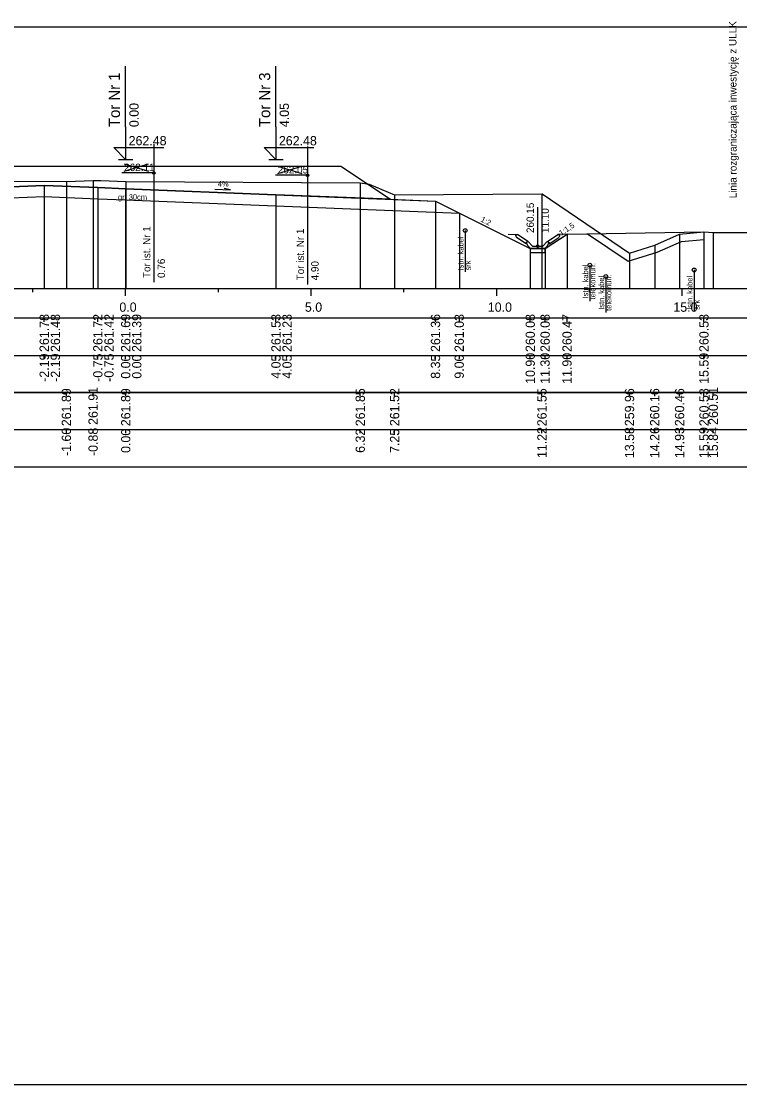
# Model space of a CAD drawing. Extents: x 6516023 to 6560129, y 5513077 to 5529206.
# Drawn here: x 6518057.9 to 6518077.26, y 5514451.16 to 5514479.81 of the extents above; entities that cross this region are included whole.
import ezdxf

# ---------------------------------------------------------------- set-up
doc = ezdxf.new("R2010")
doc.units = 0
for name, color, linetype in [('IR_default', 7, 'Continuous'), ('TOR_PRZEK_P-kable', 7, 'Continuous'), ('TOR_PRZEK_P-komponent', 7, 'Continuous'), ('TOR_PRZEK_P-odwodnienie', 7, 'Continuous'), ('TOR_PRZEK_P-opisy', 7, 'Continuous'), ('TOR_PRZEK_P-schodkowanie+wymiana', 7, 'Continuous'), ('TOR_PRZEK_P-tabelka istniejace', 7, 'Continuous'), ('TOR_PRZEK_P-tabelka projektowane', 7, 'Continuous'), ('TOR_PRZEK_P-teren istniejacy', 7, 'Continuous'), ('TOR_PRZEK_P-tory istniejace', 7, 'Continuous'), ('TOR_PRZEK_P-tory projektowane', 7, 'Continuous'), ('TOR_PRZEK_P-uklad odniesienia', 7, 'Continuous'), ('TOR_PRZEK_P-warstwa ochronna I', 7, 'Continuous'), ('TOR_PRZEK_P-warstwa ochronna II', 7, 'Continuous'), ('TOR_PS_T-granica PKP-projektowana', 7, 'Continuous'), ('TOR_RAMKI-ramka+tabelka 1', 7, 'Continuous')]:
    doc.layers.add(name, color=color, linetype=linetype)

msp = doc.modelspace()

# ---------------------------------------------------------------- linework, layer by layer
at = {"layer": 'IR_default'}
msp.add_lwpolyline([(6518040.195, 5514473.877), (6518040.434, 5514473.718), (6518040.929, 5514473.388), (6518041.329, 5514473.388), (6518044.277, 5514474.862), (6518045.146, 5514475.296), (6518046.567, 5514475.353), (6518047.396, 5514475.906), (6518050.896, 5514475.906), (6518054.463, 5514475.906), (6518057.963, 5514475.906), (6518058.963, 5514475.906), (6518062.463, 5514475.906), (6518063.013, 5514475.905), (6518066.513, 5514475.905), (6518067.854, 5514475.011), (6518069.063, 5514474.963), (6518069.93, 5514474.528), (6518071.617, 5514473.682), (6518072.017, 5514473.682), (6518072.512, 5514474.012), (6518072.608, 5514474.076), (6518076.298, 5514474.134)], dxfattribs=at)
at = {"layer": 'TOR_PRZEK_P-kable'}
for p, q in [((6518069.863, 5514474.169), (6518069.863, 5514473.059)), ((6518073.225, 5514473.238), (6518073.225, 5514472.264)), ((6518076.034, 5514473.107), (6518076.034, 5514471.997)), ((6518073.655, 5514472.932), (6518073.655, 5514471.958))]:
    msp.add_line(p, q, dxfattribs=at)
for centre in [(6518069.863, 5514474.169), (6518073.225, 5514473.238), (6518076.034, 5514473.107), (6518073.655, 5514472.932)]:
    msp.add_circle(centre, 0.05, dxfattribs=at)
at = {"layer": 'TOR_PRZEK_P-komponent'}
msp.add_lwpolyline([(6518047.396, 5514475.906), (6518050.896, 5514475.906), (6518054.463, 5514475.906), (6518057.963, 5514475.906), (6518058.963, 5514475.906), (6518062.463, 5514475.906), (6518063.013, 5514475.905), (6518066.513, 5514475.905), (6518067.854, 5514475.011), (6518064.763, 5514475.135), (6518060.713, 5514475.297), (6518059.963, 5514475.327), (6518058.518, 5514475.385), (6518056.963, 5514475.323), (6518056.213, 5514475.293), (6518054.178, 5514475.211), (6518053.578, 5514475.119), (6518049.146, 5514475.296), (6518048.396, 5514475.326), (6518047.146, 5514475.376), (6518046.567, 5514475.353)], close=True, dxfattribs=at)
at = {"layer": 'TOR_PRZEK_P-odwodnienie'}
for p, q in [((6518071.817, 5514473.752), (6518071.817, 5514474.796)), ((6518071.508, 5514473.811), (6518071.246, 5514473.985)), ((6518071.552, 5514473.878), (6518071.272, 5514474.065)), ((6518072.081, 5514473.878), (6518072.362, 5514474.065)), ((6518072.126, 5514473.811), (6518072.387, 5514473.985)), ((6518071.519, 5514473.828), (6518071.508, 5514473.811)), ((6518071.509, 5514473.847), (6518071.557, 5514473.871)), ((6518071.552, 5514473.878), (6518071.544, 5514473.865)), ((6518071.677, 5514473.752), (6518071.557, 5514473.871)), ((6518071.627, 5514473.682), (6518072.007, 5514473.682)), ((6518071.677, 5514473.752), (6518071.957, 5514473.752)), ((6518071.957, 5514473.752), (6518072.077, 5514473.871)), ((6518072.077, 5514473.871), (6518072.124, 5514473.847)), ((6518072.081, 5514473.878), (6518072.09, 5514473.865)), ((6518072.115, 5514473.828), (6518072.126, 5514473.811))]:
    msp.add_line(p, q, dxfattribs=at)
for points in [[(6518071.025, 5514474.076), (6518071.272, 5514474.065)], [(6518071.221, 5514474.038), (6518071.272, 5514474.065)], [(6518071.221, 5514474.038), (6518071.246, 5514473.985)], [(6518072.608, 5514474.076), (6518072.362, 5514474.065)], [(6518072.412, 5514474.038), (6518072.362, 5514474.065)], [(6518072.412, 5514474.038), (6518072.387, 5514473.985)], [(6518071.544, 5514473.865), (6518071.509, 5514473.847)], [(6518071.509, 5514473.847), (6518071.519, 5514473.828)], [(6518071.557, 5514473.752), (6518071.509, 5514473.847)], [(6518071.627, 5514473.682), (6518071.557, 5514473.752)], [(6518071.617, 5514473.682), (6518071.616, 5514473.682), (6518071.617, 5514473.682), (6518071.616, 5514473.681), (6518071.617, 5514473.682), (6518071.617, 5514473.681), (6518071.617, 5514473.682), (6518071.617, 5514473.682)], [(6518072.017, 5514473.682), (6518071.617, 5514473.682), (6518071.617, 5514473.582), (6518072.017, 5514473.582), (6518072.017, 5514473.682)], [(6518072.007, 5514473.682), (6518072.077, 5514473.752)], [(6518072.017, 5514473.682), (6518072.016, 5514473.682), (6518072.017, 5514473.682), (6518072.016, 5514473.681), (6518072.017, 5514473.682), (6518072.017, 5514473.681), (6518072.017, 5514473.682), (6518072.017, 5514473.682)], [(6518072.077, 5514473.752), (6518072.124, 5514473.847)], [(6518072.09, 5514473.865), (6518072.125, 5514473.847)], [(6518072.125, 5514473.847), (6518072.115, 5514473.828)]]:
    msp.add_lwpolyline(points, dxfattribs=at)
msp.add_circle((6518071.817, 5514473.752), 0.035, dxfattribs=at)
at = {"layer": 'TOR_PRZEK_P-opisy'}
msp.add_lwpolyline([(6518063.118, 5514475.288), (6518063.536, 5514475.269), (6518063.368, 5514475.298)], dxfattribs=at)
at = {"layer": 'TOR_PRZEK_P-schodkowanie+wymiana'}
msp.add_lwpolyline([(6518073.164, 5514474.085), (6518074.259, 5514473.344), (6518075.04, 5514473.583), (6518075.692, 5514473.873), (6518076.298, 5514473.931)], dxfattribs=at)
at = {"layer": 'TOR_PRZEK_P-tabelka istniejace'}
for p, q in [((6518059.115, 5514469.706), (6518059.115, 5514469.806)), ((6518059.835, 5514469.706), (6518059.835, 5514469.806)), ((6518060.715, 5514469.706), (6518060.715, 5514469.806)), ((6518067.035, 5514469.706), (6518067.035, 5514469.806)), ((6518067.961, 5514469.706), (6518067.961, 5514469.806)), ((6518071.931, 5514469.706), (6518071.931, 5514469.806)), ((6518074.292, 5514469.706), (6518074.292, 5514469.806)), ((6518074.97, 5514469.706), (6518074.97, 5514469.806)), ((6518075.641, 5514469.706), (6518075.641, 5514469.806)), ((6518076.298, 5514469.706), (6518076.298, 5514469.806)), ((6518076.549, 5514469.706), (6518076.549, 5514469.806)), ((6517999.663, 5514468.806), (6518103.463, 5514468.806)), ((6518059.115, 5514468.706), (6518059.115, 5514468.806)), ((6518059.835, 5514468.706), (6518059.835, 5514468.806)), ((6518060.715, 5514468.706), (6518060.715, 5514468.806)), ((6518067.035, 5514468.706), (6518067.035, 5514468.806)), ((6518067.961, 5514468.706), (6518067.961, 5514468.806)), ((6518071.931, 5514468.706), (6518071.931, 5514468.806)), ((6518074.292, 5514468.706), (6518074.292, 5514468.806)), ((6518074.97, 5514468.706), (6518074.97, 5514468.806)), ((6518075.641, 5514468.706), (6518075.641, 5514468.806)), ((6518076.298, 5514468.706), (6518076.298, 5514468.806)), ((6518076.549, 5514468.706), (6518076.549, 5514468.806))]:
    msp.add_line(p, q, dxfattribs=at)
for points in [[(6518059.115, 5514475.492), (6518059.115, 5514472.806), (6518059.115, 5514472.676), (6518059.115, 5514472.606)], [(6518059.835, 5514475.517), (6518059.835, 5514472.806), (6518059.835, 5514472.676), (6518059.835, 5514472.606)], [(6518060.715, 5514475.493), (6518060.715, 5514472.806), (6518060.715, 5514472.676), (6518060.715, 5514472.606)], [(6518067.035, 5514475.458), (6518067.035, 5514472.806), (6518067.035, 5514472.676), (6518067.035, 5514472.606)], [(6518067.961, 5514475.131), (6518067.961, 5514472.806), (6518067.961, 5514472.676), (6518067.961, 5514472.606)], [(6518071.931, 5514475.155), (6518071.931, 5514472.806), (6518071.931, 5514472.676), (6518071.931, 5514472.606)], [(6518075.641, 5514474.069), (6518075.641, 5514472.806), (6518075.641, 5514472.676), (6518075.641, 5514472.606)], [(6518076.298, 5514474.132), (6518076.298, 5514472.806), (6518076.298, 5514472.676), (6518076.298, 5514472.606)], [(6518076.549, 5514474.117), (6518076.549, 5514472.806), (6518076.549, 5514472.676), (6518076.549, 5514472.606)], [(6518074.97, 5514473.771), (6518074.97, 5514472.806), (6518074.97, 5514472.676), (6518074.97, 5514472.606)], [(6518074.292, 5514473.563), (6518074.292, 5514472.806), (6518074.292, 5514472.676), (6518074.292, 5514472.606)]]:
    msp.add_lwpolyline(points, dxfattribs=at)
msp.add_lwpolyline([(6517999.663, 5514469.806), (6517999.663, 5514467.806), (6518103.463, 5514467.806), (6518103.463, 5514469.806)], close=True, dxfattribs=at)
at = {"layer": 'TOR_PRZEK_P-tabelka projektowane'}
for p, q in [((6518058.518, 5514471.706), (6518058.518, 5514471.806)), ((6518058.518, 5514471.706), (6518058.518, 5514471.806)), ((6518059.963, 5514471.706), (6518059.963, 5514471.806)), ((6518059.963, 5514471.706), (6518059.963, 5514471.806)), ((6518060.713, 5514471.706), (6518060.713, 5514471.806)), ((6518060.713, 5514471.706), (6518060.713, 5514471.806)), ((6518064.763, 5514471.706), (6518064.763, 5514471.806)), ((6518064.763, 5514471.706), (6518064.763, 5514471.806)), ((6518069.063, 5514471.706), (6518069.063, 5514471.806)), ((6518069.713, 5514471.706), (6518069.713, 5514471.806)), ((6518071.617, 5514471.706), (6518071.617, 5514471.806)), ((6518072.017, 5514471.706), (6518072.017, 5514471.806)), ((6518072.608, 5514471.706), (6518072.608, 5514471.806)), ((6518076.298, 5514471.706), (6518076.298, 5514471.806)), ((6517999.663, 5514470.806), (6518103.463, 5514470.806)), ((6518058.518, 5514470.706), (6518058.518, 5514470.806)), ((6518058.518, 5514470.706), (6518058.518, 5514470.806)), ((6518059.963, 5514470.706), (6518059.963, 5514470.806)), ((6518059.963, 5514470.706), (6518059.963, 5514470.806)), ((6518060.713, 5514470.706), (6518060.713, 5514470.806)), ((6518060.713, 5514470.706), (6518060.713, 5514470.806)), ((6518064.763, 5514470.706), (6518064.763, 5514470.806)), ((6518064.763, 5514470.706), (6518064.763, 5514470.806)), ((6518069.063, 5514470.706), (6518069.063, 5514470.806)), ((6518069.713, 5514470.706), (6518069.713, 5514470.806)), ((6518071.617, 5514470.706), (6518071.617, 5514470.806)), ((6518072.017, 5514470.706), (6518072.017, 5514470.806)), ((6518072.608, 5514470.706), (6518072.608, 5514470.806)), ((6518076.298, 5514470.706), (6518076.298, 5514470.806))]:
    msp.add_line(p, q, dxfattribs=at)
for points in [[(6518058.518, 5514475.385), (6518058.518, 5514472.806), (6518058.518, 5514472.676), (6518058.518, 5514472.606)], [(6518059.963, 5514475.327), (6518059.963, 5514472.806), (6518059.963, 5514472.676), (6518059.963, 5514472.606)], [(6518060.713, 5514475.297), (6518060.713, 5514472.806), (6518060.713, 5514472.676), (6518060.713, 5514472.606)], [(6518064.763, 5514475.135), (6518064.763, 5514472.806), (6518064.763, 5514472.676), (6518064.763, 5514472.606)], [(6518058.518, 5514475.085), (6518058.518, 5514472.806), (6518058.518, 5514472.676), (6518058.518, 5514472.606)], [(6518059.963, 5514475.027), (6518059.963, 5514472.806), (6518059.963, 5514472.676), (6518059.963, 5514472.606)], [(6518060.713, 5514474.997), (6518060.713, 5514472.806), (6518060.713, 5514472.676), (6518060.713, 5514472.606)], [(6518064.763, 5514474.835), (6518064.763, 5514472.806), (6518064.763, 5514472.676), (6518064.763, 5514472.606)], [(6518069.063, 5514474.963), (6518069.063, 5514472.806), (6518069.063, 5514472.676), (6518069.063, 5514472.606)], [(6518069.713, 5514474.637), (6518069.713, 5514472.806), (6518069.713, 5514472.676), (6518069.713, 5514472.606)], [(6518072.608, 5514474.076), (6518072.608, 5514472.806), (6518072.608, 5514472.676), (6518072.608, 5514472.606)], [(6518076.298, 5514474.132), (6518076.298, 5514472.806), (6518076.298, 5514472.676), (6518076.298, 5514472.606)], [(6518071.617, 5514473.682), (6518071.617, 5514472.806), (6518071.617, 5514472.676), (6518071.617, 5514472.606)], [(6518072.017, 5514473.682), (6518072.017, 5514472.806), (6518072.017, 5514472.676), (6518072.017, 5514472.606)]]:
    msp.add_lwpolyline(points, dxfattribs=at)
msp.add_lwpolyline([(6517999.368, 5514471.806), (6517999.368, 5514469.806), (6518103.168, 5514469.806), (6518103.168, 5514471.806)], close=True, dxfattribs=at)
at = {"layer": 'TOR_PRZEK_P-teren istniejacy'}
msp.add_lwpolyline([(6518055.664, 5514475.509), (6518059.115, 5514475.492), (6518059.835, 5514475.517), (6518059.989, 5514475.517), (6518060.046, 5514475.517), (6518060.715, 5514475.493), (6518067.035, 5514475.458), (6518067.274, 5514475.418), (6518067.961, 5514475.131), (6518071.931, 5514475.155), (6518071.936, 5514475.155), (6518071.939, 5514475.154), (6518074.292, 5514473.563), (6518074.97, 5514473.771), (6518075.641, 5514474.069), (6518076.298, 5514474.132), (6518076.549, 5514474.117), (6518077.698, 5514474.117)], dxfattribs=at)
at = {"layer": 'TOR_PRZEK_P-tory istniejace'}
for p, q in [((6518061.472, 5514476.496), (6518061.472, 5514472.776)), ((6518065.613, 5514476.432), (6518065.613, 5514472.712)), ((6518060.673, 5514475.768), (6518061.325, 5514475.971)), ((6518060.673, 5514475.971), (6518061.325, 5514475.768)), ((6518061.473, 5514475.721), (6518060.607, 5514475.721)), ((6518064.813, 5514475.704), (6518065.465, 5514475.907)), ((6518064.813, 5514475.907), (6518065.465, 5514475.704)), ((6518065.613, 5514475.657), (6518064.747, 5514475.657))]:
    msp.add_line(p, q, dxfattribs=at)
for centre in [(6518061.473, 5514475.721), (6518065.613, 5514475.657)]:
    msp.add_circle(centre, 0.035, dxfattribs=at)
at = {"layer": 'TOR_PRZEK_P-tory projektowane'}
for p, q in [((6518060.713, 5514476.963), (6518060.713, 5514478.596)), ((6518064.763, 5514476.963), (6518064.763, 5514478.595)), ((6518060.713, 5514476.963), (6518060.713, 5514476.086)), ((6518064.763, 5514476.963), (6518064.763, 5514476.085)), ((6518060.713, 5514476.086), (6518060.394, 5514476.405)), ((6518060.394, 5514476.405), (6518061.738, 5514476.405)), ((6518064.763, 5514476.085), (6518064.444, 5514476.405)), ((6518064.444, 5514476.405), (6518065.788, 5514476.405)), ((6518060.521, 5514476.086), (6518060.905, 5514476.086)), ((6518064.571, 5514476.085), (6518064.955, 5514476.085))]:
    msp.add_line(p, q, dxfattribs=at)
at = {"layer": 'TOR_PRZEK_P-uklad odniesienia'}
for p, q in [((6518003.463, 5514472.606), (6518103.463, 5514472.606)), ((6518058.213, 5514472.506), (6518058.213, 5514472.606)), ((6518060.713, 5514472.406), (6518060.713, 5514472.606)), ((6518063.213, 5514472.506), (6518063.213, 5514472.606)), ((6518065.713, 5514472.406), (6518065.713, 5514472.606)), ((6518068.213, 5514472.506), (6518068.213, 5514472.606)), ((6518070.713, 5514472.406), (6518070.713, 5514472.606)), ((6518073.213, 5514472.506), (6518073.213, 5514472.606)), ((6518075.713, 5514472.406), (6518075.713, 5514472.606))]:
    msp.add_line(p, q, dxfattribs=at)
at = {"layer": 'TOR_PRZEK_P-warstwa ochronna I'}
msp.add_lwpolyline([(6518054.177, 5514474.911), (6518056.213, 5514474.993), (6518058.518, 5514475.085), (6518059.963, 5514475.027), (6518060.713, 5514474.997), (6518064.763, 5514474.835), (6518069.713, 5514474.637)], dxfattribs=at)
at = {"layer": 'TOR_PRZEK_P-warstwa ochronna II'}
msp.add_lwpolyline([(6518040.195, 5514473.877), (6518040.929, 5514473.388), (6518041.329, 5514473.388), (6518045.146, 5514475.296), (6518047.146, 5514475.376), (6518048.396, 5514475.326), (6518049.146, 5514475.296), (6518051.846, 5514475.188), (6518053.578, 5514475.119), (6518054.178, 5514475.211), (6518056.213, 5514475.293), (6518056.963, 5514475.323), (6518058.518, 5514475.385), (6518059.963, 5514475.327), (6518060.713, 5514475.297), (6518064.763, 5514475.135), (6518069.063, 5514474.963), (6518071.617, 5514473.682), (6518072.017, 5514473.682), (6518072.608, 5514474.076), (6518076.298, 5514474.132)], dxfattribs=at)
at = {"layer": 'TOR_RAMKI-ramka+tabelka 1'}
msp.add_lwpolyline([(6517997.013, 5514479.656), (6518244.513, 5514479.656), (6518244.513, 5514451.156), (6517997.013, 5514451.156)], close=True, dxfattribs=at)

# ---------------------------------------------------------------- texts
at = {"layer": 'TOR_PRZEK_P-kable'}
for s, height, p in [('Istn. kabel', 0.14999, (6518069.818, 5514473.095)), ('srk', 0.15, (6518070.012, 5514473.095)), ('Istn. kabel', 0.14999, (6518073.18, 5514472.34)), ('telekomun.', 0.15, (6518073.374, 5514472.312)), ('Istn. kabel', 0.14999, (6518073.61, 5514472.034)), ('telekomun.', 0.15, (6518073.804, 5514472.006)), ('Istn. kabel', 0.14999, (6518075.989, 5514472.033)), ('srk', 0.15, (6518076.183, 5514472.033))]:
    msp.add_text(s, height=height, rotation=90.0511, dxfattribs=at).set_placement(p)
at = {"layer": 'TOR_PRZEK_P-odwodnienie'}
for s, p in [('260.15', (6518071.717, 5514474.102)), ('11.10', (6518072.117, 5514474.102))]:
    msp.add_text(s, height=0.2, rotation=90, dxfattribs=at).set_placement(p)
at = {"layer": 'TOR_PRZEK_P-opisy'}
for s, rotation, p in [('4%', 359.8485, (6518063.197, 5514475.354)), ('1:2', 332.9299, (6518070.267, 5514474.422)), ('1:1,5', 34.0701, (6518072.456, 5514474.022))]:
    msp.add_text(s, height=0.15, rotation=rotation, dxfattribs=at).set_placement(p)
at = {"layer": 'TOR_PRZEK_P-tabelka istniejace'}
for s, p in [('261.91', (6518059.96, 5514468.933)), ('260.51', (6518076.674, 5514468.933)), ('261.89', (6518059.24, 5514468.898)), ('261.89', (6518060.84, 5514468.898)), ('261.85', (6518067.16, 5514468.897)), ('261.52', (6518068.086, 5514468.9)), ('261.55', (6518072.056, 5514468.897)), ('259.96', (6518074.417, 5514468.898)), ('260.16', (6518075.095, 5514468.898)), ('260.46', (6518075.766, 5514468.898)), ('260.53', (6518076.423, 5514468.898)), ('-1.60', (6518059.24, 5514468.094)), ('-0.88', (6518059.96, 5514468.094)), ('0.00', (6518060.84, 5514468.178)), ('6.32', (6518067.16, 5514468.18)), ('7.25', (6518068.086, 5514468.177)), ('11.22', (6518072.056, 5514468.04)), ('13.58', (6518074.417, 5514468.038)), ('14.26', (6518075.095, 5514468.038)), ('14.93', (6518075.766, 5514468.038)), ('15.59', (6518076.423, 5514468.038)), ('15.84', (6518076.674, 5514468.039))]:
    msp.add_text(s, height=0.25, rotation=90, dxfattribs=at).set_placement(p)
at = {"layer": 'TOR_PRZEK_P-tabelka projektowane'}
for s, p in [('261.78', (6518058.643, 5514470.898)), ('261.48', (6518058.943, 5514470.898)), ('261.72', (6518060.088, 5514470.9)), ('261.42', (6518060.388, 5514470.9)), ('261.69', (6518060.838, 5514470.898)), ('261.39', (6518061.138, 5514470.898)), ('261.53', (6518064.888, 5514470.898)), ('261.23', (6518065.188, 5514470.898)), ('261.36', (6518069.188, 5514470.898)), ('261.03', (6518069.827, 5514470.898)), ('260.08', (6518071.742, 5514470.898)), ('260.08', (6518072.142, 5514470.898)), ('260.47', (6518072.733, 5514470.898)), ('260.53', (6518076.423, 5514470.898)), ('-2.19', (6518058.643, 5514470.094)), ('-2.19', (6518058.943, 5514470.094)), ('-0.75', (6518060.088, 5514470.093)), ('-0.75', (6518060.388, 5514470.093)), ('0.00', (6518060.838, 5514470.178)), ('0.00', (6518061.138, 5514470.178)), ('4.05', (6518064.888, 5514470.177)), ('4.05', (6518065.188, 5514470.177)), ('8.35', (6518069.188, 5514470.177)), ('9.00', (6518069.827, 5514470.178)), ('10.90', (6518071.742, 5514470.038)), ('11.30', (6518072.142, 5514470.038)), ('11.90', (6518072.733, 5514470.038)), ('15.59', (6518076.423, 5514470.038))]:
    msp.add_text(s, height=0.25, rotation=90, dxfattribs=at).set_placement(p)
at = {"layer": 'TOR_PRZEK_P-tory istniejace'}
for s, p in [('262.11', (6518060.673, 5514475.771)), ('262.05', (6518064.813, 5514475.707))]:
    msp.add_text(s, height=0.2, dxfattribs=at).set_placement(p)
for s, rotation, p in [('Tor ist. Nr 1', 90.0511, (6518061.379, 5514472.89)), ('Tor ist. Nr 1', 90.0511, (6518065.519, 5514472.827)), ('0.76', 90, (6518061.773, 5514472.891)), ('4.90', 90, (6518065.913, 5514472.827))]:
    msp.add_text(s, height=0.2, rotation=rotation, dxfattribs=at).set_placement(p)
at = {"layer": 'TOR_PRZEK_P-tory projektowane'}
for s, height, p in [('Tor Nr 1', 0.3, (6518060.558, 5514476.957)), ('Tor Nr 3', 0.3, (6518064.608, 5514476.957)), ('0.00', 0.25, (6518061.063, 5514476.956)), ('4.05', 0.25, (6518065.113, 5514476.955))]:
    msp.add_text(s, height=height, rotation=90, dxfattribs=at).set_placement(p)
for p in [(6518060.793, 5514476.466), (6518064.843, 5514476.465)]:
    msp.add_text('262.48', height=0.25, dxfattribs=at).set_placement(p)
at = {"layer": 'TOR_PRZEK_P-uklad odniesienia'}
for s, p in [('0.0', (6518060.544, 5514471.981)), ('5.0', (6518065.544, 5514471.981)), ('10.0', (6518070.474, 5514471.981)), ('15.0', (6518075.474, 5514471.981))]:
    msp.add_text(s, height=0.25, dxfattribs=at).set_placement(p)
at = {"layer": 'TOR_PRZEK_P-warstwa ochronna I'}
msp.add_text('gr. 30cm', height=0.15, dxfattribs=at).set_placement((6518060.508, 5514474.996))
at = {"layer": 'TOR_PS_T-granica PKP-projektowana'}
msp.add_text('Linia rozgraniczająca inwestycję z ULLK', height=0.2, rotation=90.0511, dxfattribs=at).set_placement((6518077.178, 5514475.039))

doc.saveas('drawing.dxf')
